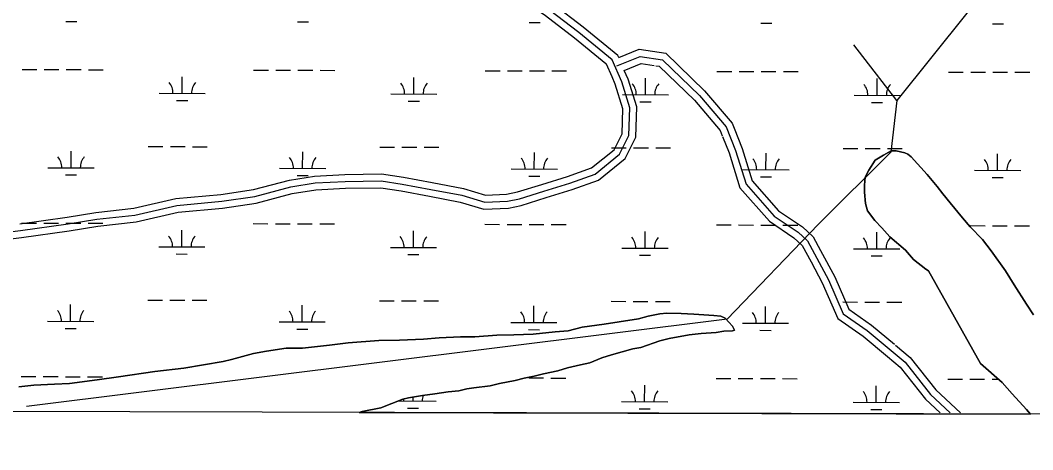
# Model space of a CAD drawing. Extents: x 3161665 to 3199565, y 885729 to 911164.
# Drawn here: x 3167164 to 3169358, y 891109 to 892040 of the extents above; entities that cross this region are included whole.
import ezdxf

# ---------------------------------------------------------------- set-up
doc = ezdxf.new("R2010")
doc.units = 0
for name, color, linetype in [('V-GRID-FRAM', 7, 'Continuous'), ('V-ROAD-CNTR', 7, 'Continuous'), ('V-SITE-VEGE', 7, 'Continuous'), ('V-TOPO-SHOR', 7, 'Continuous'), ('V-WETL-SWMP', 7, 'Continuous')]:
    doc.layers.add(name, color=color, linetype=linetype)

msp = doc.modelspace()

# ---------------------------------------------------------------- linework, layer by layer
at = {"layer": 'V-GRID-FRAM'}
msp.add_lwpolyline([(3165935.6, 909383.8), (3197271.3, 909297.2), (3197229, 891108.8), (3165877.4, 891195.5), (3165935.6, 909383.8)], dxfattribs=at)
at = {"layer": 'V-ROAD-CNTR'}
for points in [[(3168461, 891958.5), (3168459.1, 891962.9), (3168384.1, 892024.5), (3168320, 892073.5), (3168274.8, 892104.1), (3168221.2, 892137.9), (3168198, 892174.9), (3168171, 892250.5), (3168160.6, 892269.4)], [(3168433.3, 891945.3), (3168365.4, 892001), (3168302.4, 892049.2), (3168258.4, 892079), (3168199.4, 892116.1), (3168170.9, 892161.7), (3168153.5, 892210.2)], [(3167073.2, 891572.3), (3167165.1, 891583.6), (3167268.2, 891598.4), (3167330.3, 891608.2), (3167412.9, 891617.5), (3167503.7, 891638.3), (3167600.8, 891647.3), (3167672.8, 891657.9), (3167750.6, 891678.6), (3167803.3, 891686.9), (3167868.2, 891690.4), (3167946.3, 891691.4), (3167991.9, 891684.7), (3168054.2, 891673), (3168121, 891660.3), (3168170.7, 891645.3), (3168220.1, 891647.5), (3168245.8, 891652.9), (3168299, 891669.4), (3168355.2, 891686.8), (3168409.7, 891706.1), (3168463, 891749.5), (3168483.3, 891789.7), (3168485.2, 891849.9), (3168467.7, 891906.3), (3168446.8, 891953.5), (3168374.8, 892012.8), (3168311.2, 892061.3)], [(3168461, 891958.5), (3168505.7, 891976.6), (3168548.7, 891970.2)], [(3168548.7, 891970.2), (3168562.9, 891968.1), (3168647, 891886.7), (3168706.8, 891816.6), (3168711.3, 891805.4)], [(3168457.1, 891940.7), (3168507.6, 891961.1), (3168555.9, 891954), (3168636, 891876.4), (3168693.8, 891808.8), (3168714.3, 891757), (3168736.9, 891684), (3168797.6, 891615.2), (3168849.7, 891580.1), (3168870.4, 891561.2), (3168915.6, 891476.9), (3168947.7, 891403.5), (3168999.7, 891367), (3169082, 891298.4), (3169136.9, 891228.9), (3169179.5, 891188.9)], [(3167075.3, 891557.4), (3167167.1, 891568.7), (3167270.4, 891583.5), (3167332.3, 891593.4), (3167415.5, 891602.6), (3167506.1, 891623.5), (3167602.5, 891632.4), (3167675.8, 891643.2), (3167753.7, 891663.9), (3167804.8, 891672), (3167868.7, 891675.4), (3167945.3, 891676.4), (3167989.4, 891669.9), (3168051.4, 891658.2), (3168117.4, 891645.7), (3168168.8, 891630.2), (3168222, 891632.6), (3168249.5, 891638.4), (3168303.5, 891655.1), (3168359.9, 891672.6), (3168417.1, 891692.8), (3168474.9, 891739.8), (3168498.2, 891785.9), (3168500.3, 891852), (3168481.8, 891911.6), (3168473.2, 891931)], [(3168446.7, 891916.7), (3168434.6, 891944.2), (3168433.3, 891945.3)], [(3168473.2, 891931), (3168509.4, 891945.7), (3168538.1, 891941.5)], [(3168541.5, 891941), (3168549, 891939.9), (3168625.1, 891866.1), (3168680.7, 891801), (3168685.5, 891788.8)], [(3167163.1, 891598.5), (3167265.9, 891613.2), (3167328.3, 891623.1), (3167410.4, 891632.3), (3167501.3, 891653.2), (3167599, 891662.2), (3167669.8, 891672.6), (3167747.5, 891693.3), (3167801.7, 891701.8), (3167867.7, 891705.3), (3167947.3, 891706.4), (3167994.4, 891699.5), (3168057, 891687.7), (3168124.5, 891674.9), (3168172.6, 891660.4), (3168218.2, 891662.5), (3168242, 891667.4), (3168294.6, 891683.7), (3168350.4, 891701.1), (3168402.2, 891719.4), (3168451, 891759.1), (3168468.4, 891793.5), (3168470.2, 891847.9), (3168453.7, 891901), (3168446.7, 891916.7)], [(3168711.3, 891805.4), (3168728.4, 891762), (3168750.3, 891691.5), (3168807.6, 891626.6), (3168859, 891591.9), (3168882.4, 891570.5), (3168898.6, 891540.3)], [(3168686, 891787.6), (3168700.1, 891752), (3168723.5, 891676.5), (3168787.6, 891603.9), (3168840.4, 891568.2), (3168858.4, 891551.8), (3168877.8, 891515.7)], [(3168898.6, 891540.3), (3168929.1, 891483.5), (3168959.8, 891413.3), (3169008.9, 891378.9), (3169058.7, 891337.3)], [(3168877.8, 891515.7), (3168902.1, 891470.4), (3168935.7, 891393.6), (3168990.6, 891355), (3169043.3, 891311.1)], [(3169060.8, 891335.6), (3169092.8, 891308.9), (3169148, 891239), (3169201.4, 891188.8)], [(3169043.3, 891311.1), (3169071.2, 891287.8), (3169125.9, 891218.7), (3169157.5, 891188.9)]]:
    msp.add_lwpolyline(points, dxfattribs=at)
at = {"layer": 'V-SITE-VEGE'}
for p, q in [((3169034.8, 891747.4), (3169051.7, 891756.8)), ((3169051.7, 891756.8), (3169062.5, 891756.9)), ((3169062.5, 891756.9), (3169081, 891752.4)), ((3169081, 891752.4), (3169087.2, 891749.4)), ((3169087.2, 891749.4), (3169095, 891743.3)), ((3169002.7, 891714.7), (3169016.4, 891736.5)), ((3169016.4, 891736.5), (3169034.8, 891747.4)), ((3169095, 891743.3), (3169129.2, 891705)), ((3168995.1, 891699.3), (3169002.7, 891714.7)), ((3169129.2, 891705), (3169151, 891679)), ((3168993.7, 891682.3), (3168995.1, 891699.3)), ((3168993.8, 891666.9), (3168993.7, 891682.3)), ((3168995.5, 891642.2), (3168993.8, 891666.9)), ((3169151, 891679), (3169163.5, 891663.6)), ((3169163.5, 891663.6), (3169179.1, 891643.7)), ((3169000.3, 891626.8), (3168995.5, 891642.2)), ((3169179.1, 891643.7), (3169205.6, 891611.5)), ((3169015.9, 891605.3), (3169000.3, 891626.8)), ((3169031.5, 891590), (3169015.9, 891605.3)), ((3169205.6, 891611.5), (3169222.7, 891591.6)), ((3169048.6, 891570.1), (3169031.5, 891590)), ((3169222.7, 891591.6), (3169249.2, 891564.1)), ((3169082.8, 891541.1), (3169048.6, 891570.1)), ((3169249.2, 891564.1), (3169267.9, 891539.6)), ((3169099.9, 891521.2), (3169082.8, 891541.1)), ((3169267.9, 891539.6), (3169299.1, 891496.6)), ((3169126.3, 891499.8), (3169099.9, 891521.2)), ((3169132.5, 891496.8), (3169126.3, 891499.8)), ((3169245.2, 891295.6), (3169132.5, 891496.8)), ((3169299.1, 891496.6), (3169317.8, 891465.9)), ((3169317.8, 891465.9), (3169344.4, 891424.5)), ((3169344.4, 891424.5), (3169360, 891401.5)), ((3168503.7, 891392.2), (3168525.2, 891398.6)), ((3168525.2, 891398.6), (3168549.9, 891403.4)), ((3168549.9, 891403.4), (3168565.3, 891405.1)), ((3168565.3, 891405.1), (3168596.2, 891403.8)), ((3168596.2, 891403.8), (3168623.9, 891402.5)), ((3168623.9, 891402.5), (3168667.1, 891399.8)), ((3168667.1, 891399.8), (3168682.6, 891398.3)), ((3168682.6, 891398.3), (3168691.9, 891393.8)), ((3168382, 891374.3), (3168429.8, 891380.8)), ((3168429.8, 891380.8), (3168462.1, 891385.7)), ((3168462.1, 891385.7), (3168503.7, 891392.2)), ((3168691.9, 891393.8), (3168707.4, 891377)), ((3168707.4, 891377), (3168712.1, 891367.7)), ((3168072.1, 891351.6), (3168118.4, 891353.6)), ((3168118.4, 891353.6), (3168149.2, 891353.8)), ((3168149.2, 891353.8), (3168197, 891357.3)), ((3168197, 891357.3), (3168234, 891357.6)), ((3168234, 891357.6), (3168275.7, 891359.5)), ((3168275.7, 891359.5), (3168323.5, 891364.5)), ((3168323.5, 891364.5), (3168351.2, 891366.3)), ((3168351.2, 891366.3), (3168382, 891374.3)), ((3168613.5, 891357.7), (3168570.4, 891349.6)), ((3168639.7, 891361), (3168613.5, 891357.7)), ((3168672.1, 891362.8), (3168639.7, 891361)), ((3168689, 891366), (3168672.1, 891362.8)), ((3168707.5, 891366.2), (3168689, 891366)), ((3168712.1, 891367.7), (3168707.5, 891366.2)), ((3167776.2, 891329.1), (3167834.7, 891335.8)), ((3167834.7, 891335.8), (3167874.8, 891340.8)), ((3167874.8, 891340.8), (3167941.1, 891345.9)), ((3167941.1, 891345.9), (3167985.8, 891346.3)), ((3167985.8, 891346.3), (3168038.2, 891348.3)), ((3168038.2, 891348.3), (3168072.1, 891351.6)), ((3168550.4, 891344.8), (3168508.8, 891330.6)), ((3168570.4, 891349.6), (3168550.4, 891344.8)), ((3167622.1, 891304.7), (3167669.8, 891317.5)), ((3167669.8, 891317.5), (3167697.5, 891322.3)), ((3167697.5, 891322.3), (3167740.7, 891328.9)), ((3167740.7, 891328.9), (3167776.2, 891329.1)), ((3168445.7, 891314.6), (3168424.2, 891308.3)), ((3168491.9, 891327.4), (3168445.7, 891314.6)), ((3168508.8, 891330.6), (3168491.9, 891327.4)), ((3167518.9, 891285.4), (3167603.6, 891300)), ((3167603.6, 891300), (3167622.1, 891304.7)), ((3168378, 891292.5), (3168350.3, 891286.1)), ((3168398.1, 891297.3), (3168378, 891292.5)), ((3168424.2, 891308.3), (3168398.1, 891297.3)), ((3169291.8, 891254.4), (3169245.2, 891295.6)), ((3167330.9, 891260.7), (3167377.2, 891267.2)), ((3167377.2, 891267.2), (3167455.7, 891278.7)), ((3167455.7, 891278.7), (3167518.9, 891285.4)), ((3168278, 891268.5), (3168256.4, 891263.7)), ((3168298, 891273.3), (3168278, 891268.5)), ((3168328.8, 891279.7), (3168298, 891273.3)), ((3168350.3, 891286.1), (3168328.8, 891279.7)), ((3167161.4, 891245.4), (3167193.7, 891248.7)), ((3167193.7, 891248.7), (3167238.5, 891250.7)), ((3167238.5, 891250.7), (3167270.8, 891252.5)), ((3167270.8, 891252.5), (3167330.9, 891260.7)), ((3168182.5, 891247.7), (3168147.1, 891242.7)), ((3168202.5, 891252.5), (3168182.5, 891247.7)), ((3168236.4, 891258.9), (3168202.5, 891252.5)), ((3168256.4, 891263.7), (3168236.4, 891258.9)), ((3169313.6, 891229.9), (3169291.8, 891254.4)), ((3168036.1, 891226.4), (3168005.3, 891221.5)), ((3168062.3, 891229.7), (3168036.1, 891226.4)), ((3168091.6, 891234.6), (3168062.3, 891229.7)), ((3168114.7, 891236.3), (3168091.6, 891234.6)), ((3168131.7, 891241.1), (3168114.7, 891236.3)), ((3168147.1, 891242.7), (3168131.7, 891241.1)), ((3169344.8, 891196.2), (3169313.6, 891229.9)), ((3167993, 891218.3), (3167945.4, 891199.4)), ((3168005.3, 891221.5), (3167993, 891218.3)), ((3167905.3, 891191.4), (3167899, 891189.9)), ((3167899, 891189.9), (3169353.4, 891185.9)), ((3167945.4, 891199.4), (3167905.3, 891191.4)), ((3169353.4, 891185.9), (3169344.8, 891196.2))]:
    msp.add_line(p, q, dxfattribs=at)
at = {"layer": 'V-TOPO-SHOR'}
msp.add_line((3169064, 891865.3), (3168970.2, 891986.3), dxfattribs=at)
msp.add_lwpolyline([(3169367, 892245.2), (3169064, 891865.3), (3169050.3, 891753.4), (3168893.3, 891597), (3168695.8, 891391.6), (3167177.9, 891202.4)], dxfattribs=at)
at = {"layer": 'V-WETL-SWMP'}
for p, q in [((3167263.2, 892037.2), (3167287.2, 892037.2)), ((3167765.1, 892035.8), (3167789.1, 892035.8)), ((3168267, 892034.4), (3168291, 892034.4)), ((3168768.9, 892033.1), (3168792.9, 892033)), ((3169270.8, 892031.7), (3169294.8, 892031.6)), ((3167168.1, 891932.8), (3167200.1, 891932.8)), ((3167216.1, 891932.7), (3167248.1, 891932.6)), ((3167264.1, 891932.6), (3167296.1, 891932.5)), ((3167312.1, 891932.4), (3167344.1, 891932.4)), ((3167670, 891931.5), (3167702, 891931.4)), ((3167718, 891931.3), (3167750, 891931.2)), ((3167766, 891931.2), (3167798, 891931.1)), ((3167814, 891931.1), (3167846, 891931)), ((3168171.9, 891930.1), (3168203.9, 891930)), ((3168219.9, 891929.9), (3168251.9, 891929.8)), ((3168267.9, 891929.8), (3168299.9, 891929.7)), ((3168315.9, 891929.7), (3168347.9, 891929.6)), ((3168673.8, 891928.7), (3168705.8, 891928.6)), ((3168721.8, 891928.5), (3168753.8, 891928.5)), ((3168769.8, 891928.4), (3168801.8, 891928.3)), ((3168817.8, 891928.3), (3168849.8, 891928.2)), ((3169175.7, 891927.3), (3169207.7, 891927.2)), ((3169223.7, 891927.2), (3169255.7, 891927.1)), ((3169271.7, 891927), (3169303.7, 891926.9)), ((3169319.7, 891926.9), (3169351.7, 891926.8)), ((3167515.3, 891881.1), (3167515.4, 891917.1)), ((3168017.2, 891879.8), (3168017.3, 891915.8)), ((3168519.1, 891878.4), (3168519.2, 891914.4)), ((3169021, 891877), (3169021.1, 891913)), ((3167465.3, 891881.3), (3167565.3, 891881)), ((3167503.2, 891865.7), (3167527.2, 891865.7)), ((3167967.2, 891879.9), (3168067.2, 891879.6)), ((3168005.1, 891864.4), (3168029.1, 891864.3)), ((3168469.1, 891878.5), (3168569.1, 891878.2)), ((3168507, 891863), (3168531, 891862.9)), ((3168971, 891877.1), (3169071, 891876.8)), ((3169008.9, 891861.6), (3169032.9, 891861.5)), ((3167274.3, 891719.9), (3167274.4, 891755.9)), ((3167441.5, 891765.9), (3167473.5, 891765.8)), ((3167489.5, 891765.8), (3167521.5, 891765.7)), ((3167537.5, 891765.6), (3167569.5, 891765.6)), ((3167776.2, 891718.6), (3167776.3, 891754.6)), ((3167943.4, 891764.5), (3167975.4, 891764.4)), ((3167991.4, 891764.4), (3168023.4, 891764.3)), ((3168039.4, 891764.3), (3168071.4, 891764.2)), ((3168278.1, 891717.2), (3168278.2, 891753.2)), ((3168445.3, 891763.1), (3168477.3, 891763)), ((3168493.3, 891763), (3168525.3, 891762.9)), ((3168541.3, 891762.9), (3168573.3, 891762.8)), ((3168780.1, 891715.8), (3168780.2, 891751.8)), ((3168947.2, 891761.8), (3168979.2, 891761.7)), ((3168995.2, 891761.6), (3169027.2, 891761.5)), ((3169051.7, 891756.8), (3169034.8, 891747.4)), ((3169043.2, 891761.5), (3169075.2, 891761.4)), ((3169062.5, 891756.9), (3169051.7, 891756.8)), ((3169081, 891752.4), (3169062.5, 891756.9)), ((3169087.2, 891749.4), (3169081, 891752.4)), ((3169095, 891743.3), (3169087.2, 891749.4)), ((3169282, 891714.4), (3169282.1, 891750.4)), ((3169016.4, 891736.5), (3169002.7, 891714.8)), ((3169034.8, 891747.4), (3169016.4, 891736.5)), ((3169129.2, 891705), (3169095, 891743.3)), ((3167224.3, 891720.1), (3167324.3, 891719.8)), ((3167262.3, 891704.5), (3167286.3, 891704.5)), ((3167726.2, 891718.7), (3167826.2, 891718.4)), ((3168228.1, 891717.3), (3168328.1, 891717)), ((3168730.1, 891715.9), (3168830.1, 891715.6)), ((3169002.7, 891714.8), (3168995.1, 891699.3)), ((3169151, 891679), (3169129.2, 891705)), ((3169232, 891714.5), (3169332, 891714.3)), ((3167764.2, 891703.2), (3167788.2, 891703.1)), ((3168266.1, 891701.8), (3168290.1, 891701.7)), ((3168768, 891700.4), (3168792, 891700.3)), ((3168995.1, 891699.3), (3168993.7, 891682.3)), ((3169269.9, 891699), (3169293.9, 891698.9)), ((3168993.7, 891682.3), (3168993.8, 891666.9)), ((3168993.8, 891666.9), (3168995.5, 891642.2)), ((3169163.5, 891663.6), (3169151, 891679)), ((3169179.1, 891643.7), (3169163.5, 891663.6)), ((3168995.5, 891642.2), (3169000.3, 891626.8)), ((3169205.6, 891611.5), (3169179.1, 891643.7)), ((3169000.3, 891626.8), (3169015.9, 891605.3)), ((3167167.2, 891600.2), (3167199.2, 891600.1)), ((3167215.2, 891600), (3167247.2, 891599.9)), ((3167263.2, 891599.9), (3167295.2, 891599.8)), ((3167311.2, 891599.8), (3167343.2, 891599.7)), ((3167669.1, 891598.8), (3167701.1, 891598.7)), ((3167717.1, 891598.6), (3167749.1, 891598.6)), ((3167765.1, 891598.5), (3167797.1, 891598.4)), ((3167813.1, 891598.4), (3167845.1, 891598.3)), ((3168171, 891597.4), (3168203, 891597.3)), ((3168219, 891597.3), (3168251, 891597.2)), ((3168267, 891597.1), (3168299, 891597)), ((3168315, 891597), (3168347, 891596.9)), ((3168672.9, 891596), (3168704.9, 891595.9)), ((3168720.9, 891595.9), (3168752.9, 891595.8)), ((3168768.9, 891595.7), (3168800.9, 891595.7)), ((3168816.9, 891595.6), (3168848.9, 891595.5)), ((3169015.9, 891605.3), (3169031.5, 891590)), ((3169222.7, 891591.6), (3169205.6, 891611.5)), ((3167514.3, 891548.5), (3167514.4, 891584.5)), ((3168016.2, 891547.1), (3168016.3, 891583.1)), ((3168518.1, 891545.7), (3168518.2, 891581.7)), ((3169020.1, 891544.3), (3169020.2, 891580.3)), ((3169031.5, 891590), (3169048.6, 891570.1)), ((3169249.2, 891564.1), (3169222.7, 891591.6)), ((3169222.8, 891594.5), (3169254.8, 891594.4)), ((3169270.8, 891594.4), (3169302.8, 891594.3)), ((3169318.8, 891594.2), (3169350.8, 891594.1)), ((3169048.6, 891570.1), (3169082.8, 891541.1)), ((3169267.9, 891539.6), (3169249.2, 891564.1)), ((3167464.3, 891548.6), (3167564.3, 891548.3)), ((3167502.3, 891533.1), (3167526.3, 891533)), ((3167966.2, 891547.2), (3168066.2, 891546.9)), ((3168004.2, 891531.7), (3168028.2, 891531.6)), ((3168468.1, 891545.8), (3168568.1, 891545.6)), ((3168506.1, 891530.3), (3168530.1, 891530.2)), ((3168970.1, 891544.4), (3169070.1, 891544.2)), ((3169082.8, 891541.1), (3169099.9, 891521.2)), ((3169299.1, 891496.6), (3169267.9, 891539.6)), ((3169008, 891528.9), (3169032, 891528.8)), ((3169099.9, 891521.2), (3169126.3, 891499.8)), ((3169126.3, 891499.8), (3169132.5, 891496.8)), ((3169132.5, 891496.8), (3169245.2, 891295.7)), ((3169317.8, 891465.9), (3169299.1, 891496.6)), ((3169344.4, 891424.5), (3169317.8, 891465.9)), ((3167273.4, 891387.3), (3167273.5, 891423.3)), ((3167440.6, 891433.2), (3167472.6, 891433.1)), ((3167488.6, 891433.1), (3167520.6, 891433)), ((3167536.6, 891433), (3167568.6, 891432.9)), ((3167775.3, 891385.9), (3167775.4, 891421.9)), ((3167942.5, 891431.9), (3167974.5, 891431.8)), ((3167990.5, 891431.7), (3168022.5, 891431.6)), ((3168038.5, 891431.6), (3168070.5, 891431.5)), ((3168277.2, 891384.5), (3168277.3, 891420.5)), ((3168444.4, 891430.5), (3168476.4, 891430.4)), ((3168492.4, 891430.3), (3168524.4, 891430.2)), ((3168540.4, 891430.2), (3168572.4, 891430.1)), ((3168946.3, 891429.1), (3168978.3, 891429)), ((3168994.3, 891428.9), (3169026.3, 891428.9)), ((3169042.3, 891428.8), (3169074.3, 891428.7)), ((3169360, 891401.5), (3169344.4, 891424.5)), ((3168525.2, 891398.6), (3168503.7, 891392.2)), ((3168549.9, 891403.4), (3168525.2, 891398.6)), ((3168565.3, 891405.1), (3168549.9, 891403.4)), ((3168596.2, 891403.8), (3168565.3, 891405.1)), ((3168623.9, 891402.5), (3168596.2, 891403.8)), ((3168667.1, 891399.8), (3168623.9, 891402.5)), ((3168682.6, 891398.3), (3168667.1, 891399.8)), ((3168691.9, 891393.8), (3168682.6, 891398.3)), ((3168779.1, 891383.1), (3168779.2, 891419.1)), ((3167223.4, 891387.4), (3167323.4, 891387.1)), ((3167725.3, 891386), (3167825.3, 891385.7)), ((3168227.2, 891384.6), (3168327.2, 891384.4)), ((3168429.8, 891380.8), (3168382, 891374.3)), ((3168462.1, 891385.7), (3168429.8, 891380.8)), ((3168503.7, 891392.2), (3168462.1, 891385.7)), ((3168707.4, 891377), (3168691.9, 891393.8)), ((3168712.1, 891367.7), (3168707.4, 891377)), ((3168729.1, 891383.2), (3168829.1, 891383)), ((3167261.4, 891371.9), (3167285.4, 891371.8)), ((3167763.3, 891370.5), (3167787.3, 891370.4)), ((3168118.4, 891353.6), (3168072.1, 891351.6)), ((3168149.2, 891353.8), (3168118.4, 891353.6)), ((3168197, 891357.3), (3168149.2, 891353.8)), ((3168234, 891357.6), (3168197, 891357.3)), ((3168275.7, 891359.5), (3168234, 891357.6)), ((3168265.2, 891369.1), (3168289.2, 891369)), ((3168323.5, 891364.5), (3168275.7, 891359.5)), ((3168351.2, 891366.3), (3168323.5, 891364.5)), ((3168382, 891374.3), (3168351.2, 891366.3)), ((3168570.4, 891349.6), (3168613.5, 891357.7)), ((3168613.5, 891357.7), (3168639.7, 891361)), ((3168639.7, 891361), (3168672.1, 891362.8)), ((3168672.1, 891362.8), (3168689, 891366)), ((3168689, 891366), (3168707.5, 891366.2)), ((3168707.5, 891366.2), (3168712.1, 891367.7)), ((3168767.1, 891367.7), (3168791.1, 891367.6)), ((3167834.7, 891335.8), (3167776.2, 891329.1)), ((3167874.8, 891340.8), (3167834.7, 891335.8)), ((3167941.1, 891345.9), (3167874.8, 891340.8)), ((3167985.8, 891346.3), (3167941.1, 891345.9)), ((3168038.2, 891348.3), (3167985.8, 891346.3)), ((3168072.1, 891351.6), (3168038.2, 891348.3)), ((3168508.8, 891330.6), (3168550.4, 891344.8)), ((3168550.4, 891344.8), (3168570.4, 891349.6)), ((3167669.8, 891317.5), (3167622.1, 891304.7)), ((3167697.5, 891322.3), (3167669.8, 891317.5)), ((3167740.7, 891328.9), (3167697.5, 891322.3)), ((3167776.2, 891329.1), (3167740.7, 891328.9)), ((3168424.2, 891308.3), (3168445.7, 891314.6)), ((3168445.7, 891314.6), (3168491.9, 891327.4)), ((3168491.9, 891327.4), (3168508.8, 891330.6)), ((3167603.6, 891300), (3167518.9, 891285.4)), ((3167622.1, 891304.7), (3167603.6, 891300)), ((3168350.3, 891286.1), (3168378, 891292.5)), ((3168378, 891292.5), (3168398.1, 891297.3)), ((3168398.1, 891297.3), (3168424.2, 891308.3)), ((3169245.2, 891295.7), (3169291.8, 891254.4)), ((3167166.2, 891267.5), (3167198.2, 891267.4)), ((3167214.2, 891267.4), (3167246.2, 891267.3)), ((3167262.2, 891267.2), (3167294.2, 891267.1)), ((3167310.2, 891267.1), (3167342.2, 891267)), ((3167377.2, 891267.2), (3167330.9, 891260.7)), ((3167455.7, 891278.7), (3167377.2, 891267.2)), ((3167518.9, 891285.4), (3167455.7, 891278.7)), ((3168256.4, 891263.7), (3168278, 891268.5)), ((3168278, 891268.5), (3168298, 891273.3)), ((3168298, 891273.3), (3168328.8, 891279.7)), ((3168328.8, 891279.7), (3168350.3, 891286.1)), ((3167193.7, 891248.7), (3167161.4, 891245.4)), ((3167238.5, 891250.7), (3167193.7, 891248.7)), ((3167270.8, 891252.5), (3167238.5, 891250.7)), ((3167330.9, 891260.7), (3167270.8, 891252.5)), ((3168147.1, 891242.7), (3168182.5, 891247.7)), ((3168182.5, 891247.7), (3168202.5, 891252.5)), ((3168202.5, 891252.5), (3168236.4, 891258.9)), ((3168236.4, 891258.9), (3168256.4, 891263.7)), ((3168266.1, 891264.5), (3168298.1, 891264.4)), ((3168314.1, 891264.3), (3168346.1, 891264.2)), ((3168517.2, 891213), (3168517.3, 891249)), ((3168672, 891263.3), (3168704, 891263.2)), ((3168720, 891263.2), (3168752, 891263.1)), ((3168768, 891263.1), (3168800, 891263)), ((3168816, 891262.9), (3168848, 891262.8)), ((3169019.1, 891211.6), (3169019.2, 891247.6)), ((3169173.9, 891261.9), (3169205.9, 891261.9)), ((3169221.9, 891261.8), (3169253.9, 891261.7)), ((3169269.9, 891261.7), (3169283.6, 891261.6)), ((3169291.8, 891254.4), (3169313.6, 891229.9)), ((3168005.3, 891221.5), (3168036.1, 891226.4)), ((3168015.3, 891214.4), (3168015.3, 891223.1)), ((3168036.1, 891226.4), (3168062.3, 891229.7)), ((3168062.3, 891229.7), (3168091.6, 891234.6)), ((3168091.6, 891234.6), (3168114.7, 891236.3)), ((3168114.7, 891236.3), (3168131.7, 891241.1)), ((3168131.7, 891241.1), (3168147.1, 891242.7)), ((3169313.6, 891229.9), (3169344.8, 891196.2)), ((3167945.4, 891199.4), (3167993, 891218.3)), ((3167983.3, 891214.5), (3168065.3, 891214.3)), ((3167993, 891218.3), (3168005.3, 891221.5)), ((3168467.2, 891213.2), (3168567.2, 891212.9)), ((3168969.1, 891211.8), (3169069.1, 891211.5)), ((3167899, 891189.9), (3167905.3, 891191.4)), ((3169353.4, 891185.9), (3167899, 891189.9)), ((3167905.3, 891191.4), (3167945.4, 891199.4)), ((3168003.3, 891199), (3168027.3, 891198.9)), ((3168505.2, 891197.6), (3168529.2, 891197.6)), ((3169007.1, 891196.2), (3169031.1, 891196.2)), ((3169344.8, 891196.2), (3169353.4, 891185.9))]:
    msp.add_line(p, q, dxfattribs=at)
for centre, start, end in [((3167460, 891881.8), 359.0698, 40.6135), ((3167570.5, 891881.5), 139.0698, 180.6135), ((3167961.9, 891880.4), 359.0698, 40.6135), ((3168072.4, 891880.1), 139.0698, 180.6135), ((3168463.8, 891879), 359.0698, 40.6135), ((3168574.3, 891878.7), 139.0698, 180.6135), ((3168965.7, 891877.6), 359.0698, 40.6135), ((3169076.2, 891877.3), 139.0698, 180.6135), ((3167219.1, 891720.6), 359.0698, 40.6135), ((3167329.6, 891720.3), 139.0698, 180.6135), ((3167721, 891719.2), 359.0698, 40.6135), ((3167831.5, 891718.9), 139.0698, 180.6135), ((3168222.9, 891717.8), 359.0698, 40.6135), ((3168333.4, 891717.5), 139.0698, 180.6135), ((3168724.8, 891716.4), 359.0698, 40.6135), ((3168835.3, 891716.1), 139.0698, 180.6135), ((3169226.7, 891715), 359.0698, 40.6135), ((3169337.2, 891714.7), 139.0698, 180.6135), ((3167459.1, 891549.1), 359.0698, 40.6135), ((3167569.6, 891548.8), 139.0698, 180.6135), ((3167961, 891547.7), 359.0698, 40.6135), ((3168071.5, 891547.4), 139.0698, 180.6135), ((3168462.9, 891546.3), 359.0698, 40.6135), ((3168573.4, 891546), 139.0698, 180.6135), ((3168964.8, 891544.9), 359.0698, 40.6135), ((3169075.3, 891544.6), 139.0698, 180.6135), ((3167218.2, 891387.9), 359.0698, 40.6135), ((3167328.7, 891387.6), 139.0698, 180.6135), ((3167720.1, 891386.5), 359.0698, 40.6135), ((3167830.6, 891386.2), 139.0698, 180.6135), ((3168222, 891385.1), 359.0698, 40.6135), ((3168332.5, 891384.8), 139.0698, 180.6135), ((3168723.9, 891383.7), 359.0698, 40.6135), ((3168834.4, 891383.4), 139.0698, 180.6135), ((3168070.6, 891214.7), 160.3852, 180.6135), ((3168462, 891213.6), 359.0698, 40.6135), ((3168572.5, 891213.3), 139.0698, 180.6135), ((3168963.9, 891212.3), 359.0698, 40.6135), ((3169074.4, 891212), 139.0698, 180.6135), ((3167960.1, 891215), 359.0698, 6.2624)]:
    msp.add_arc(centre, 35.2, start, end, dxfattribs=at)

doc.saveas('drawing.dxf')
